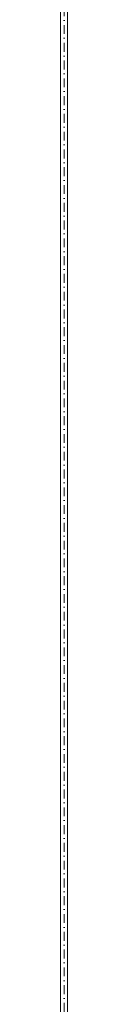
# Model space of a CAD drawing. Header units: millimetres. Extents: x -176817 to 571382, y -58489 to 156123.
# Tile 327 of 364: x 545325.67 to 545331.67, y -17540.49 to -16691.02. Entities that reach past the tile are written whole.
import ezdxf

# ---------------------------------------------------------------- set-up
doc = ezdxf.new("R2010")
doc.units = ezdxf.units.MM
doc.header["$LTSCALE"] = 0.2
doc.linetypes.add('DASHDOT', pattern=[25.4, 12.7, -6.35, 0, -6.35])
doc.layers.get('0').update_dxf_attribs({"lineweight": 13})
doc.layers.add('ARF2000E0_BEARING_ROOF_KANTAVAT_KATTO', color=7, linetype='Continuous', lineweight=13)

msp = doc.modelspace()

# ---------------------------------------------------------------- linework, layer by layer
at = {"color": 252, "linetype": 'DASHDOT', "ltscale": 3}
msp.add_line((545328.6662017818, 20227.72923672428), (545328.6662017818, -30771.43947788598), dxfattribs=at)
at = {"layer": 'ARF2000E0_BEARING_ROOF_KANTAVAT_KATTO'}
msp.add_lwpolyline([(545325.6662017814, -16661.70759101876), (545325.6662017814, -16755.55134101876), (545325.6662017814, -16849.39509101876), (545325.6662017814, -16943.23884101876), (545325.6662017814, -17037.08259101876), (545325.6662017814, -17130.92634101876), (545325.6662017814, -17224.77009101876), (545325.6662017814, -17318.61384101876), (545325.6662017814, -17412.45759101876), (545325.6662017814, -17506.30134101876), (545325.6662017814, -17600.14509101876), (545325.6662017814, -17693.98884101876), (545331.6662017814, -17693.98884101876), (545331.6662017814, -17600.14509101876), (545331.6662017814, -17506.30134101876), (545331.6662017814, -17412.45759101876), (545331.6662017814, -17318.61384101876), (545331.6662017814, -17224.77009101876), (545331.6662017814, -17130.92634101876), (545331.6662017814, -17037.08259101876), (545331.6662017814, -16943.23884101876), (545331.6662017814, -16849.39509101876), (545331.6662017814, -16755.55134101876), (545331.6662017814, -16661.70759101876)], dxfattribs=at)

doc.saveas('drawing.dxf')
